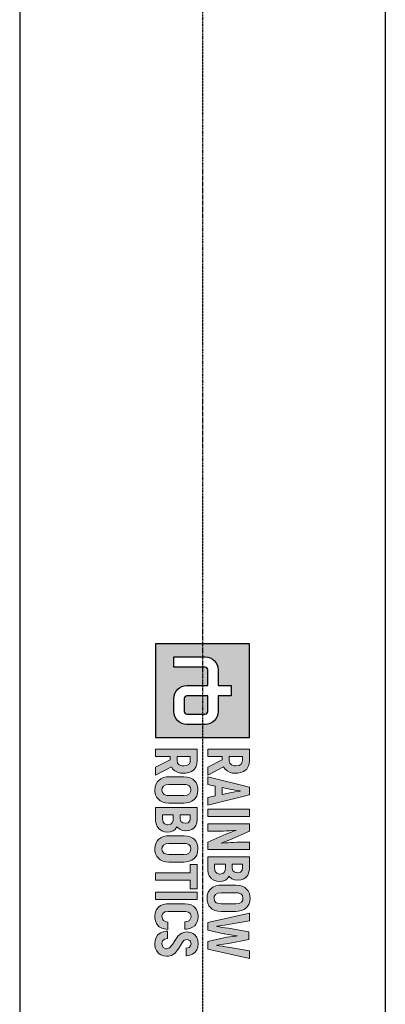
# Model space of a CAD drawing. Header units: millimetres. Extents: x 0 to 4378, y 0 to 2376.
# Tile 583 of 656: x 2212 to 2290, y 1361 to 1571. Entities that reach past the tile are written whole.
import ezdxf

# ---------------------------------------------------------------- set-up
doc = ezdxf.new("R2010")
doc.units = ezdxf.units.MM
doc.header["$LTSCALE"] = 0.2
doc.linetypes.add('CENTER2', pattern=[1.125, 0.75, -0.125, 0.125, -0.125])
doc.layers.add('02_Center Line', color=1, linetype='CENTER2')

# ---------------------------------------------------------------- blocks, each defined once
blk = doc.blocks.new('A$C6aa9fa92')
h = blk.add_hatch(color=256)
h.dxf.hatch_style = 1
h.paths.add_polyline_path([(7.594, 0), (0, 0), (0, -7.594), (7.594, -7.594)])
edge = h.paths.add_edge_path(flags=16)
edge.add_spline(control_points=[(5.485, -2.531), (6.067, -2.531), (6.539, -3.003), (6.539, -3.586)], knot_values=[19, 19, 19, 19, 20, 20, 20, 20], degree=3, periodic=0)
edge.add_line((6.539, -3.586), (6.539, -5.063))
edge.add_spline(control_points=[(6.539, -5.063), (6.539, -5.645), (6.067, -6.117), (5.485, -6.117)], knot_values=[4, 4, 4, 4, 5, 5, 5, 5], degree=3, periodic=0)
edge.add_line((5.485, -6.117), (4.43, -6.117))
edge.add_spline(control_points=[(4.43, -6.117), (3.847, -6.117), (3.375, -5.645), (3.375, -5.063)], knot_values=[6, 6, 6, 6, 7, 7, 7, 7], degree=3, periodic=0)
edge.add_line((3.375, -5.063), (3.375, -3.375))
edge.add_line((3.375, -3.375), (2.109, -3.375))
edge.add_spline(control_points=[(2.109, -3.375), (1.993, -3.375), (1.898, -3.47), (1.898, -3.586)], knot_values=[9, 9, 9, 9, 10, 10, 10, 10], degree=3, periodic=0)
edge.add_line((1.898, -3.586), (1.898, -6.117))
edge.add_line((1.898, -6.117), (1.055, -6.117))
edge.add_line((1.055, -6.117), (1.055, -3.586))
edge.add_spline(control_points=[(1.055, -3.586), (1.055, -3.004), (1.527, -2.531), (2.109, -2.531)], knot_values=[13, 13, 13, 13, 14, 14, 14, 14], degree=3, periodic=0)
edge.add_line((2.109, -2.531), (3.375, -2.531))
edge.add_line((3.375, -2.531), (3.375, -1.477))
edge.add_line((3.375, -1.477), (4.219, -1.477))
edge.add_line((4.219, -1.477), (4.219, -2.531))
edge.add_line((4.219, -2.531), (5.485, -2.531))
edge = h.paths.add_edge_path(flags=0)
edge.add_spline(control_points=[(5.485, -3.375), (5.601, -3.375), (5.695, -3.47), (5.695, -3.586)], knot_values=[6, 6, 6, 6, 7, 7, 7, 7], degree=3, periodic=0)
edge.add_line((5.695, -3.586), (5.695, -5.063))
edge.add_spline(control_points=[(5.695, -5.063), (5.695, -5.179), (5.601, -5.274), (5.485, -5.274)], knot_values=[4, 4, 4, 4, 5, 5, 5, 5], degree=3, periodic=0)
edge.add_line((5.485, -5.274), (4.43, -5.274))
edge.add_spline(control_points=[(4.43, -5.274), (4.313, -5.274), (4.219, -5.179), (4.219, -5.063)], knot_values=[2, 2, 2, 2, 3, 3, 3, 3], degree=3, periodic=0)
edge.add_line((4.219, -5.063), (4.219, -3.375))
edge.add_line((4.219, -3.375), (5.485, -3.375))
at = {"ltscale": 2.5}
h = blk.add_hatch(color=256, dxfattribs=at)
h.dxf.hatch_style = 1
h.paths.add_polyline_path([(10.777, -3.375), (11.396, -3.375), (11.529, -2.764), (12.317, -2.764), (12.453, -3.375), (13.069, -3.375), (12.243, -0.001), (11.606, -0.001)])
h.paths.add_polyline_path([(11.65, -2.2), (11.804, -1.476), (11.835, -1.294), (11.875, -1.04), (11.923, -0.694), (11.949, -0.867), (11.997, -1.18), (12.037, -1.415), (12.063, -1.574), (12.199, -2.2)], flags=16)
h.paths.add_polyline_path([(13.394, -3.375), (13.983, -3.375), (13.983, -0.001), (13.394, -0.001)])
h.paths.add_polyline_path([(15.167, -2.355), (15.163, -2.101), (15.156, -1.846), (15.141, -1.596), (15.123, -1.345), (15.097, -1.102), (15.112, -1.088), (15.123, -1.124), (15.182, -1.279), (15.281, -1.541), (15.425, -1.909), (16.073, -3.375), (16.659, -3.375), (16.659, -0.001), (16.077, -0.001), (16.077, -1.029), (16.081, -1.25), (16.092, -1.493), (16.106, -1.743), (16.128, -2.001), (16.164, -2.32), (16.121, -2.215), (16.022, -1.95), (15.959, -1.795), (15.874, -1.589), (15.174, -0.001), (14.585, -0.001), (14.585, -3.375), (15.167, -3.375)])
h.paths.add_polyline_path([(17.261, -3.375), (18.274, -3.375), (18.326, -3.371), (18.58, -3.335), (18.797, -3.246), (18.989, -3.102), (19.022, -3.069), (19.151, -2.874), (19.232, -2.649), (19.258, -2.388), (19.232, -2.171), (19.147, -1.942), (19.029, -1.787), (18.827, -1.644), (18.878, -1.603), (19.022, -1.423), (19.107, -1.202), (19.136, -0.94), (19.136, -0.933), (19.107, -0.671), (19.026, -0.447), (18.889, -0.259), (18.724, -0.122), (18.503, -0.034), (18.245, -0.001), (17.261, -0.001)])
h.paths.add_polyline_path([(17.851, -2.815), (17.851, -1.942), (18.29, -1.942), (18.528, -2.053), (18.595, -2.141), (18.657, -2.418), (18.584, -2.649), (18.429, -2.775), (18.182, -2.815)], flags=16)
h.paths.add_polyline_path([(17.851, -1.39), (17.851, -0.561), (18.156, -0.561), (18.344, -0.594), (18.488, -0.73), (18.536, -0.966), (18.506, -1.176), (18.385, -1.334), (18.175, -1.39)], flags=16)
h.paths.add_polyline_path([(20.609, -3.43), (20.753, -3.423), (21, -3.375), (21.21, -3.276), (21.39, -3.128), (21.482, -3.01), (21.586, -2.804), (21.648, -2.565), (21.67, -2.288), (21.67, -1.088), (21.659, -0.9), (21.611, -0.646), (21.519, -0.432), (21.39, -0.248), (21.302, -0.167), (21.107, -0.041), (20.875, 0.032), (20.609, 0.054), (20.466, 0.047), (20.219, -0.001), (20.005, -0.1), (19.832, -0.248), (19.736, -0.369), (19.63, -0.576), (19.567, -0.811), (19.549, -1.088), (19.549, -2.288), (19.556, -2.48), (19.607, -2.73), (19.696, -2.948), (19.832, -3.128), (19.917, -3.213), (20.112, -3.335), (20.344, -3.408)])
h.paths.add_polyline_path([(20.609, -2.859), (20.462, -2.841), (20.293, -2.741), (20.193, -2.557), (20.156, -2.288), (20.156, -1.088), (20.171, -0.9), (20.252, -0.686), (20.396, -0.561), (20.609, -0.517), (20.753, -0.535), (20.923, -0.634), (21.026, -0.819), (21.059, -1.088), (21.059, -2.288), (21.044, -2.473), (20.967, -2.686), (20.823, -2.815)], flags=16)
h.paths.add_polyline_path([(22.891, -2.631), (22.873, -2.631), (22.854, -2.506), (22.825, -2.288), (22.78, -2.023), (22.725, -1.714), (22.423, -0.001), (21.812, -0.001), (22.567, -3.375), (23.197, -3.375), (23.477, -2.078), (23.495, -1.99), (23.543, -1.754), (23.58, -1.511), (23.613, -1.253), (23.642, -0.984), (23.661, -0.984), (23.668, -1.084), (23.694, -1.338), (23.727, -1.589), (23.768, -1.835), (23.819, -2.078), (24.099, -3.375), (24.729, -3.375), (25.484, -0.001), (24.873, -0.001), (24.571, -1.714), (24.53, -1.935), (24.482, -2.211), (24.449, -2.443), (24.423, -2.631), (24.405, -2.631), (24.394, -2.561), (24.364, -2.377), (24.32, -2.093), (24.258, -1.703), (23.959, -0.052), (23.337, -0.052), (23.038, -1.703), (22.99, -1.997), (22.939, -2.314), (22.906, -2.524)])
h.paths.add_polyline_path([(21.677, -5.167), (21.733, -4.923), (21.865, -4.776), (22.071, -4.728), (22.197, -4.739), (22.399, -4.846), (22.469, -4.96), (22.525, -5.225), (23.114, -5.225), (23.103, -5.082), (23.051, -4.828), (22.959, -4.61), (22.827, -4.43), (22.768, -4.375), (22.576, -4.253), (22.344, -4.179), (22.075, -4.157), (21.983, -4.157), (21.729, -4.201), (21.512, -4.294), (21.335, -4.433), (21.261, -4.522), (21.151, -4.721), (21.088, -4.957), (21.066, -5.233), (21.066, -6.581), (21.07, -6.721), (21.114, -6.979), (21.202, -7.196), (21.335, -7.373), (21.39, -7.425), (21.578, -7.55), (21.81, -7.627), (22.075, -7.653), (22.189, -7.649), (22.443, -7.605), (22.661, -7.517), (22.841, -7.377), (22.908, -7.299), (23.025, -7.1), (23.095, -6.868), (23.129, -6.592), (22.536, -6.592), (22.51, -6.762), (22.378, -7.01), (22.043, -7.085), (21.832, -7.008), (21.714, -6.843), (21.677, -6.581)])
h.paths.add_polyline_path([(24.012, -5.27), (23.934, -5.041), (24.041, -4.802), (24.288, -4.728), (24.454, -4.758), (24.602, -4.89), (24.653, -5.13), (25.261, -5.13), (25.257, -5.082), (25.22, -4.82), (25.136, -4.599), (24.999, -4.415), (24.97, -4.389), (24.782, -4.26), (24.554, -4.183), (24.288, -4.157), (24.266, -4.157), (24.005, -4.187), (23.78, -4.268), (23.596, -4.4), (23.46, -4.562), (23.368, -4.78), (23.334, -5.034), (23.357, -5.233), (23.438, -5.465), (23.522, -5.605), (23.688, -5.782), (23.802, -5.874), (24.012, -6.021), (24.134, -6.098), (24.397, -6.263), (24.61, -6.463), (24.701, -6.741), (24.574, -7.014), (24.283, -7.084), (24.053, -7.03), (23.92, -6.883), (23.872, -6.64), (23.268, -6.64), (23.272, -6.739), (23.316, -6.994), (23.408, -7.211), (23.548, -7.391), (23.596, -7.439), (23.791, -7.561), (24.02, -7.638), (24.288, -7.66), (24.377, -7.66), (24.631, -7.62), (24.848, -7.531), (25.048, -7.38), (25.191, -7.185), (25.279, -6.964), (25.309, -6.714), (25.298, -6.555), (25.235, -6.319), (25.184, -6.216), (25.04, -6.021), (24.966, -5.955), (24.767, -5.796), (24.694, -5.745), (24.48, -5.616), (24.421, -5.583), (24.211, -5.45), (24.193, -5.439)])
h.paths.add_polyline_path([(20.112, -7.594), (20.705, -7.594), (20.705, -4.224), (20.112, -4.224)])
h.paths.add_polyline_path([(18.546, -7.594), (19.154, -7.594), (19.154, -4.787), (19.832, -4.787), (19.832, -4.224), (17.868, -4.224), (17.868, -4.787), (18.546, -4.787)])
h.paths.add_polyline_path([(17.672, -6.511), (17.672, -5.306), (17.665, -5.119), (17.613, -4.868), (17.525, -4.651), (17.392, -4.47), (17.304, -4.386), (17.109, -4.264), (16.88, -4.19), (16.615, -4.165), (16.471, -4.172), (16.225, -4.224), (16.011, -4.319), (15.834, -4.47), (15.738, -4.588), (15.635, -4.794), (15.573, -5.034), (15.55, -5.306), (15.55, -6.511), (15.561, -6.703), (15.609, -6.949), (15.701, -7.167), (15.834, -7.347), (15.922, -7.432), (16.118, -7.553), (16.35, -7.627), (16.615, -7.653), (16.755, -7.646), (17.002, -7.594), (17.215, -7.498), (17.392, -7.347), (17.488, -7.229), (17.591, -7.023), (17.654, -6.784)])
h.paths.add_polyline_path([(17.05, -6.695), (16.972, -6.909), (16.825, -7.038), (16.615, -7.078), (16.464, -7.06), (16.298, -6.96), (16.195, -6.78), (16.162, -6.511), (16.162, -5.306), (16.177, -5.119), (16.254, -4.909), (16.401, -4.78), (16.615, -4.739), (16.759, -4.758), (16.928, -4.853), (17.028, -5.038), (17.061, -5.306), (17.061, -6.511)], flags=16)
h.paths.add_polyline_path([(14.832, -5.866), (14.88, -5.822), (15.024, -5.645), (15.112, -5.424), (15.142, -5.163), (15.142, -5.155), (15.112, -4.894), (15.031, -4.669), (14.895, -4.478), (14.725, -4.345), (14.508, -4.253), (14.25, -4.224), (13.263, -4.224), (13.263, -7.594), (14.331, -7.594), (14.582, -7.557), (14.803, -7.469), (14.991, -7.325), (15.024, -7.288), (15.156, -7.097), (15.234, -6.868), (15.259, -6.607), (15.237, -6.389), (15.149, -6.165), (15.031, -6.01)])
h.paths.add_polyline_path([(14.327, -6.176), (14.534, -6.275), (14.6, -6.36), (14.661, -6.632), (14.589, -6.868), (14.434, -6.994), (14.188, -7.034), (13.856, -7.034), (13.856, -6.165), (14.184, -6.165)], flags=16)
h.paths.add_polyline_path([(14.176, -5.609), (13.856, -5.609), (13.856, -4.783), (14.158, -4.783), (14.346, -4.817), (14.49, -4.949), (14.537, -5.185), (14.508, -5.395), (14.39, -5.557)], flags=16)
h.paths.add_polyline_path([(12.899, -5.306), (12.888, -5.119), (12.84, -4.868), (12.752, -4.651), (12.619, -4.47), (12.531, -4.386), (12.336, -4.264), (12.103, -4.19), (11.842, -4.165), (11.698, -4.172), (11.448, -4.224), (11.238, -4.319), (11.061, -4.47), (10.965, -4.588), (10.862, -4.794), (10.799, -5.034), (10.777, -5.306), (10.777, -6.511), (10.788, -6.703), (10.836, -6.949), (10.928, -7.167), (11.061, -7.347), (11.149, -7.432), (11.345, -7.553), (11.573, -7.627), (11.842, -7.653), (11.982, -7.646), (12.229, -7.594), (12.442, -7.498), (12.619, -7.347), (12.711, -7.229), (12.818, -7.023), (12.877, -6.784), (12.899, -6.511)])
h.paths.add_polyline_path([(12.288, -6.511), (12.273, -6.695), (12.196, -6.909), (12.052, -7.038), (11.842, -7.078), (11.691, -7.06), (11.525, -6.96), (11.422, -6.78), (11.389, -6.511), (11.389, -5.306), (11.404, -5.119), (11.481, -4.909), (11.628, -4.78), (11.842, -4.739), (11.986, -4.758), (12.155, -4.853), (12.255, -5.038), (12.288, -5.306)], flags=16)
h.paths.add_polyline_path([(10.487, -5.31), (10.48, -5.163), (10.436, -4.909), (10.347, -4.688), (10.218, -4.507), (10.145, -4.437), (9.949, -4.319), (9.717, -4.246), (9.448, -4.224), (8.524, -4.224), (8.524, -7.594), (9.117, -7.594), (9.117, -6.419), (9.386, -6.419), (9.986, -7.594), (10.638, -7.594), (9.957, -6.312), (9.964, -6.308), (10.152, -6.187), (10.299, -6.028), (10.402, -5.826), (10.465, -5.59)])
h.paths.add_polyline_path([(9.872, -5.461), (9.802, -5.679), (9.658, -5.811), (9.445, -5.855), (9.117, -5.855), (9.117, -4.787), (9.532, -4.787), (9.736, -4.883), (9.846, -5.056), (9.883, -5.318)], flags=16)
h.paths.add_polyline_path([(9.964, -2.09), (10.152, -1.968), (10.299, -1.806), (10.402, -1.607), (10.465, -1.368), (10.487, -1.091), (10.48, -0.94), (10.436, -0.686), (10.347, -0.469), (10.218, -0.288), (10.145, -0.218), (9.949, -0.097), (9.717, -0.027), (9.448, -0.001), (8.524, -0.001), (8.524, -3.375), (9.117, -3.375), (9.117, -2.2), (9.386, -2.2), (9.986, -3.375), (10.638, -3.375), (9.957, -2.093)])
h.paths.add_polyline_path([(9.658, -1.592), (9.445, -1.636), (9.117, -1.636), (9.117, -0.564), (9.532, -0.564), (9.736, -0.66), (9.846, -0.833), (9.883, -1.095), (9.872, -1.239), (9.802, -1.46)], flags=16)
h = blk.add_hatch(color=256)
h.dxf.hatch_style = 1
edge = h.paths.add_edge_path()
edge.add_spline(control_points=[(4.219, -5.063), (4.219, -5.179), (4.313, -5.274), (4.43, -5.274)], knot_values=[2, 2, 2, 2, 3, 3, 3, 3], degree=3, periodic=0)
edge.add_line((4.43, -5.274), (5.485, -5.274))
edge.add_spline(control_points=[(5.485, -5.274), (5.601, -5.274), (5.695, -5.179), (5.695, -5.063)], knot_values=[4, 4, 4, 4, 5, 5, 5, 5], degree=3, periodic=0)
edge.add_line((5.695, -5.063), (5.695, -3.586))
edge.add_spline(control_points=[(5.695, -3.586), (5.695, -3.47), (5.601, -3.375), (5.485, -3.375)], knot_values=[6, 6, 6, 6, 7, 7, 7, 7], degree=3, periodic=0)
edge.add_line((5.485, -3.375), (4.219, -3.375))
edge.add_line((4.219, -3.375), (4.219, -5.063))
for p, q in [((0, 0), (0, -7.594)), ((7.594, 0), (0, 0)), ((7.594, -7.594), (7.594, 0)), ((3.375, -2.531), (3.375, -1.477)), ((3.375, -1.477), (4.219, -1.477)), ((4.219, -1.477), (4.219, -2.531)), ((2.109, -2.531), (3.375, -2.531)), ((4.219, -2.531), (5.485, -2.531)), ((1.055, -6.117), (1.055, -3.586)), ((1.898, -3.586), (1.898, -6.117)), ((3.375, -3.375), (2.109, -3.375)), ((3.375, -5.063), (3.375, -3.375)), ((5.485, -3.375), (4.219, -3.375)), ((4.219, -3.375), (4.219, -5.063)), ((5.695, -5.063), (5.695, -3.586)), ((6.539, -3.586), (6.539, -5.063)), ((4.43, -5.274), (5.485, -5.274)), ((1.898, -6.117), (1.055, -6.117)), ((5.485, -6.117), (4.43, -6.117)), ((0, -7.594), (7.594, -7.594))]:
    blk.add_line(p, q)
at = {"lineweight": 0}
for points in [[(20.609, 0.054), (20.466, 0.047), (20.219, -0.001), (20.005, -0.1), (19.832, -0.248), (19.736, -0.369), (19.63, -0.576), (19.567, -0.811), (19.549, -1.088), (19.549, -2.288), (19.556, -2.48), (19.607, -2.73), (19.696, -2.948)], [(21.519, -0.432), (21.39, -0.248), (21.302, -0.167), (21.107, -0.041), (20.875, 0.032), (20.609, 0.054)], [(9.448, -0.001), (8.524, -0.001), (8.524, -3.375), (9.117, -3.375), (9.117, -2.2), (9.386, -2.2)], [(9.445, -0.564), (9.555, -0.576), (9.736, -0.66), (9.846, -0.833), (9.883, -1.095), (9.872, -1.239), (9.802, -1.46), (9.658, -1.592), (9.445, -1.636), (9.117, -1.636)], [(9.117, -1.636), (9.117, -0.564), (9.445, -0.564)], [(10.347, -0.469), (10.218, -0.288), (10.145, -0.218), (9.949, -0.097), (9.717, -0.027), (9.448, -0.001)], [(10.299, -1.806), (10.402, -1.607), (10.465, -1.368), (10.487, -1.091), (10.48, -0.94), (10.436, -0.686), (10.347, -0.469)], [(12.243, -0.001), (11.606, -0.001), (10.777, -3.375), (11.396, -3.375), (11.529, -2.764), (12.317, -2.764)], [(11.65, -2.2), (11.783, -1.574), (11.798, -1.511), (11.835, -1.294), (11.875, -1.04), (11.916, -0.745), (11.93, -0.745)], [(11.93, -0.745), (11.949, -0.867), (11.997, -1.18), (12.037, -1.415), (12.063, -1.574), (12.199, -2.2), (11.65, -2.2)], [(12.317, -2.764), (12.453, -3.375), (13.069, -3.375), (12.243, -0.001)], [(15.174, -0.001), (14.585, -0.001), (14.585, -3.375), (15.167, -3.375), (15.167, -2.355), (15.163, -2.101), (15.156, -1.846), (15.141, -1.596), (15.123, -1.345), (15.097, -1.102), (15.112, -1.088)], [(16.147, -2.277), (16.121, -2.215), (16.022, -1.95), (15.959, -1.795), (15.874, -1.589), (15.174, -0.001)], [(16.073, -3.375), (16.659, -3.375), (16.659, -0.001)], [(16.659, -0.001), (16.077, -0.001), (16.077, -1.029), (16.081, -1.25), (16.092, -1.493), (16.106, -1.743), (16.128, -2.001), (16.158, -2.263), (16.147, -2.277)], [(18.245, -0.001), (17.261, -0.001), (17.261, -3.375), (18.274, -3.375), (18.326, -3.371), (18.58, -3.335), (18.797, -3.246), (18.989, -3.102), (19.022, -3.069), (19.151, -2.874)], [(18.156, -0.561), (18.344, -0.594), (18.488, -0.73), (18.536, -0.966), (18.506, -1.176), (18.385, -1.334), (18.175, -1.39), (17.851, -1.39)], [(17.851, -1.39), (17.851, -0.561), (18.156, -0.561)], [(19.026, -0.447), (18.889, -0.259), (18.724, -0.122), (18.503, -0.034), (18.245, -0.001)], [(19.022, -1.423), (19.107, -1.202), (19.136, -0.94), (19.136, -0.933), (19.107, -0.671), (19.026, -0.447)], [(19.696, -2.948), (19.832, -3.128), (19.917, -3.213), (20.112, -3.335), (20.344, -3.408), (20.609, -3.43), (20.753, -3.423), (21, -3.375), (21.21, -3.276), (21.39, -3.128), (21.482, -3.01), (21.586, -2.804), (21.648, -2.565), (21.67, -2.288), (21.67, -1.088), (21.659, -0.9), (21.611, -0.646), (21.519, -0.432)], [(20.609, -2.859), (20.462, -2.841), (20.293, -2.741), (20.193, -2.557), (20.156, -2.288), (20.156, -1.088), (20.171, -0.9), (20.252, -0.686), (20.396, -0.561), (20.609, -0.517)], [(20.609, -0.517), (20.753, -0.535), (20.923, -0.634), (21.026, -0.819), (21.059, -1.088), (21.059, -2.288), (21.044, -2.473), (20.967, -2.686), (20.823, -2.815), (20.609, -2.859)], [(22.423, -0.001), (21.812, -0.001), (22.567, -3.375)], [(22.873, -2.631), (22.854, -2.506), (22.825, -2.288), (22.78, -2.023), (22.725, -1.714), (22.423, -0.001)], [(23.959, -0.052), (23.337, -0.052), (23.038, -1.703), (22.99, -1.997), (22.939, -2.314), (22.906, -2.524), (22.891, -2.631), (22.873, -2.631)], [(24.405, -2.631), (24.394, -2.561), (24.364, -2.377), (24.32, -2.093), (24.258, -1.703), (23.959, -0.052)], [(24.099, -3.375), (24.729, -3.375), (25.484, -0.001)], [(25.484, -0.001), (24.873, -0.001), (24.571, -1.714), (24.53, -1.935), (24.482, -2.211), (24.449, -2.443), (24.423, -2.631), (24.405, -2.631)], [(15.112, -1.088), (15.123, -1.124), (15.182, -1.279), (15.281, -1.541), (15.425, -1.909), (16.073, -3.375)], [(19.147, -1.942), (19.029, -1.787), (18.827, -1.644), (18.878, -1.603), (19.022, -1.423)], [(22.567, -3.375), (23.197, -3.375), (23.477, -2.078), (23.495, -1.99), (23.543, -1.754), (23.58, -1.511), (23.613, -1.253), (23.642, -0.984), (23.661, -0.984)], [(23.661, -0.984), (23.668, -1.084), (23.694, -1.338), (23.727, -1.589), (23.768, -1.835), (23.819, -2.078), (24.099, -3.375)], [(9.386, -2.2), (9.986, -3.375), (10.638, -3.375), (9.957, -2.093)], [(9.957, -2.093), (9.964, -2.09), (10.152, -1.968), (10.299, -1.806)], [(18.178, -1.942), (18.322, -1.957), (18.528, -2.053), (18.595, -2.141), (18.65, -2.388), (18.65, -2.439), (18.584, -2.649), (18.429, -2.775), (18.182, -2.815), (17.851, -2.815)], [(17.851, -2.815), (17.851, -1.942), (18.178, -1.942)], [(19.151, -2.874), (19.232, -2.649), (19.258, -2.388), (19.232, -2.171), (19.147, -1.942)], [(9.448, -4.224), (8.524, -4.224), (8.524, -7.594), (9.117, -7.594), (9.117, -6.419), (9.386, -6.419)], [(10.347, -4.688), (10.218, -4.507), (10.145, -4.437), (9.949, -4.319), (9.717, -4.246), (9.448, -4.224)], [(10.299, -6.028), (10.402, -5.826), (10.465, -5.59), (10.487, -5.31), (10.48, -5.163), (10.436, -4.909), (10.347, -4.688)], [(11.842, -4.165), (11.698, -4.172), (11.448, -4.224), (11.238, -4.319), (11.061, -4.47), (10.965, -4.588), (10.862, -4.794), (10.799, -5.034), (10.777, -5.306), (10.777, -6.511), (10.788, -6.703), (10.836, -6.949), (10.928, -7.167)], [(10.928, -7.167), (11.061, -7.347), (11.149, -7.432), (11.345, -7.553), (11.573, -7.627), (11.842, -7.653), (11.982, -7.646), (12.229, -7.594), (12.442, -7.498), (12.619, -7.347), (12.711, -7.229), (12.818, -7.023), (12.877, -6.784), (12.899, -6.511), (12.899, -5.306), (12.888, -5.119), (12.84, -4.868), (12.752, -4.651)], [(11.842, -7.078), (11.691, -7.06), (11.525, -6.96), (11.422, -6.78), (11.389, -6.511), (11.389, -5.306), (11.404, -5.119), (11.481, -4.909), (11.628, -4.78), (11.842, -4.739)], [(12.752, -4.651), (12.619, -4.47), (12.531, -4.386), (12.336, -4.264), (12.103, -4.19), (11.842, -4.165)], [(11.842, -4.739), (11.986, -4.758), (12.155, -4.853), (12.255, -5.038), (12.288, -5.306), (12.288, -6.511), (12.273, -6.695), (12.196, -6.909), (12.052, -7.038), (11.842, -7.078)], [(14.25, -4.224), (13.263, -4.224), (13.263, -7.594), (14.331, -7.594), (14.582, -7.557), (14.803, -7.469), (14.991, -7.325), (15.024, -7.288), (15.156, -7.097)], [(14.158, -4.783), (14.346, -4.817), (14.49, -4.949), (14.537, -5.185), (14.508, -5.395), (14.39, -5.557), (14.176, -5.609), (13.856, -5.609)], [(13.856, -5.609), (13.856, -4.783), (14.158, -4.783)], [(15.031, -4.669), (14.895, -4.478), (14.725, -4.345), (14.508, -4.253), (14.25, -4.224)], [(15.024, -5.645), (15.112, -5.424), (15.142, -5.163), (15.142, -5.155), (15.112, -4.894), (15.031, -4.669)], [(16.615, -4.165), (16.471, -4.172), (16.225, -4.224), (16.011, -4.319), (15.834, -4.47), (15.738, -4.588), (15.635, -4.794), (15.573, -5.034), (15.55, -5.306), (15.55, -6.511), (15.561, -6.703), (15.609, -6.949), (15.701, -7.167)], [(15.701, -7.167), (15.834, -7.347), (15.922, -7.432), (16.118, -7.553), (16.35, -7.627), (16.615, -7.653), (16.755, -7.646), (17.002, -7.594), (17.215, -7.498), (17.392, -7.347), (17.488, -7.229), (17.591, -7.023), (17.654, -6.784), (17.672, -6.511), (17.672, -5.306), (17.665, -5.119), (17.613, -4.868), (17.525, -4.651)], [(16.615, -7.078), (16.464, -7.06), (16.298, -6.96), (16.195, -6.78), (16.162, -6.511), (16.162, -5.306), (16.177, -5.119), (16.254, -4.909), (16.401, -4.78), (16.615, -4.739)], [(17.525, -4.651), (17.392, -4.47), (17.304, -4.386), (17.109, -4.264), (16.88, -4.19), (16.615, -4.165)], [(16.615, -4.739), (16.759, -4.758), (16.928, -4.853), (17.028, -5.038), (17.061, -5.306), (17.061, -6.511), (17.05, -6.695), (16.972, -6.909), (16.825, -7.038), (16.615, -7.078)], [(21.151, -4.721), (21.088, -4.957), (21.066, -5.233), (21.066, -6.581), (21.07, -6.721), (21.114, -6.979), (21.202, -7.196), (21.335, -7.373), (21.39, -7.425), (21.578, -7.55), (21.81, -7.627), (22.075, -7.653), (22.189, -7.649), (22.443, -7.605), (22.661, -7.517), (22.841, -7.377), (22.908, -7.299), (23.025, -7.1)], [(22.075, -4.157), (21.983, -4.157), (21.729, -4.201), (21.512, -4.294), (21.335, -4.433), (21.261, -4.522), (21.151, -4.721)], [(22.075, -7.078), (22.024, -7.078), (21.832, -7.008), (21.714, -6.843), (21.677, -6.581), (21.677, -5.167), (21.733, -4.923), (21.865, -4.776), (22.071, -4.728)], [(22.071, -4.728), (22.197, -4.739), (22.399, -4.846), (22.469, -4.96), (22.525, -5.225), (23.114, -5.225), (23.103, -5.082), (23.051, -4.828), (22.959, -4.61), (22.827, -4.43), (22.768, -4.375), (22.576, -4.253), (22.344, -4.179), (22.075, -4.157)], [(24.288, -4.157), (24.266, -4.157), (24.005, -4.187), (23.78, -4.268), (23.596, -4.4), (23.46, -4.562), (23.368, -4.78), (23.334, -5.034), (23.357, -5.233), (23.438, -5.465), (23.522, -5.605), (23.688, -5.782), (23.802, -5.874), (24.012, -6.021), (24.134, -6.098), (24.34, -6.227), (24.41, -6.275), (24.591, -6.445), (24.616, -6.482), (24.69, -6.706), (24.69, -6.765), (24.591, -6.979), (24.535, -7.023), (24.292, -7.082)], [(25.191, -7.185), (25.279, -6.964), (25.309, -6.714), (25.298, -6.555), (25.235, -6.319), (25.184, -6.216), (25.04, -6.021), (24.966, -5.955), (24.767, -5.796), (24.694, -5.745), (24.48, -5.616), (24.421, -5.583), (24.211, -5.45), (24.193, -5.439), (24.012, -5.27), (23.935, -5.045), (23.939, -5.03), (24.034, -4.817), (24.053, -4.798), (24.288, -4.728)], [(25.136, -4.599), (24.999, -4.415), (24.97, -4.389), (24.782, -4.26), (24.554, -4.183), (24.288, -4.157)], [(24.288, -4.728), (24.454, -4.758), (24.602, -4.89), (24.653, -5.13), (25.261, -5.13), (25.257, -5.082), (25.22, -4.82), (25.136, -4.599)], [(9.445, -4.787), (9.555, -4.798), (9.736, -4.883), (9.846, -5.056), (9.883, -5.318), (9.872, -5.461), (9.802, -5.679), (9.658, -5.811), (9.445, -5.855), (9.117, -5.855)], [(9.117, -5.855), (9.117, -4.787), (9.445, -4.787)], [(9.386, -6.419), (9.986, -7.594), (10.638, -7.594), (9.957, -6.312)], [(9.957, -6.312), (9.964, -6.308), (10.152, -6.187), (10.299, -6.028)], [(14.184, -6.165), (14.327, -6.176), (14.534, -6.275), (14.6, -6.36), (14.655, -6.607), (14.652, -6.662), (14.589, -6.868), (14.434, -6.994), (14.188, -7.034), (13.856, -7.034)], [(13.856, -7.034), (13.856, -6.165), (14.184, -6.165)], [(15.149, -6.165), (15.031, -6.01), (14.832, -5.866), (14.88, -5.822), (15.024, -5.645)], [(15.156, -7.097), (15.234, -6.868), (15.259, -6.607), (15.237, -6.389), (15.149, -6.165)], [(23.129, -6.592), (22.536, -6.592), (22.51, -6.762), (22.407, -6.957), (22.322, -7.023), (22.075, -7.078)], [(23.025, -7.1), (23.095, -6.868), (23.129, -6.592)], [(23.872, -6.64), (23.268, -6.64), (23.272, -6.739), (23.316, -6.994), (23.408, -7.211), (23.548, -7.391), (23.596, -7.439), (23.791, -7.561), (24.02, -7.638), (24.288, -7.66), (24.377, -7.66), (24.631, -7.62), (24.848, -7.531), (25.033, -7.391), (25.047, -7.38), (25.191, -7.185)], [(24.292, -7.082), (24.274, -7.082), (24.053, -7.03), (23.92, -6.883), (23.872, -6.64)]]:
    blk.add_lwpolyline(points, dxfattribs=at)
for points in [[(13.394, -0.001), (13.983, -0.001), (13.983, -3.375), (13.394, -3.375), (13.394, -0.001)], [(19.832, -4.224), (17.868, -4.224), (17.868, -4.787), (18.546, -4.787), (18.546, -7.594), (19.154, -7.594), (19.154, -4.787), (19.832, -4.787)], [(20.112, -4.224), (20.705, -4.224), (20.705, -7.594), (20.112, -7.594), (20.112, -4.224)]]:
    blk.add_lwpolyline(points, close=True, dxfattribs=at)
for points in [[(1.055, -3.586), (1.055, -3.004), (1.527, -2.531), (2.109, -2.531)], [(5.485, -2.531), (6.067, -2.531), (6.539, -3.003), (6.539, -3.586)], [(2.109, -3.375), (1.993, -3.375), (1.898, -3.47), (1.898, -3.586)], [(5.695, -3.586), (5.695, -3.47), (5.601, -3.375), (5.485, -3.375)], [(4.43, -6.117), (3.847, -6.117), (3.375, -5.645), (3.375, -5.063)], [(4.219, -5.063), (4.219, -5.179), (4.313, -5.274), (4.43, -5.274)], [(6.539, -5.063), (6.539, -5.645), (6.067, -6.117), (5.485, -6.117)], [(5.485, -5.274), (5.601, -5.274), (5.695, -5.179), (5.695, -5.063)]]:
    blk.add_open_spline(points, degree=3)
blk = doc.blocks.new('A$C1d6742d2')
for p, q in [((-39, 1203.5), (-39, 844.08)), ((39, 1203.5), (39, 844.08))]:
    blk.add_line(p, q)
at = {"layer": '02_Center Line'}
blk.add_line((0, 1425.31), (0, -16.53), dxfattribs=at)
at = {"ltscale": 2.5, "xscale": 2.633687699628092, "yscale": 2.633687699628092, "zscale": 2.633687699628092, "rotation": 270}
blk.add_blockref('A$C6aa9fa92', (10, 937.97), dxfattribs=at)

msp = doc.modelspace()

# ---------------------------------------------------------------- block references
msp.add_blockref('A$C1d6742d2', (2251.163, 499.915))

doc.saveas('drawing.dxf')
